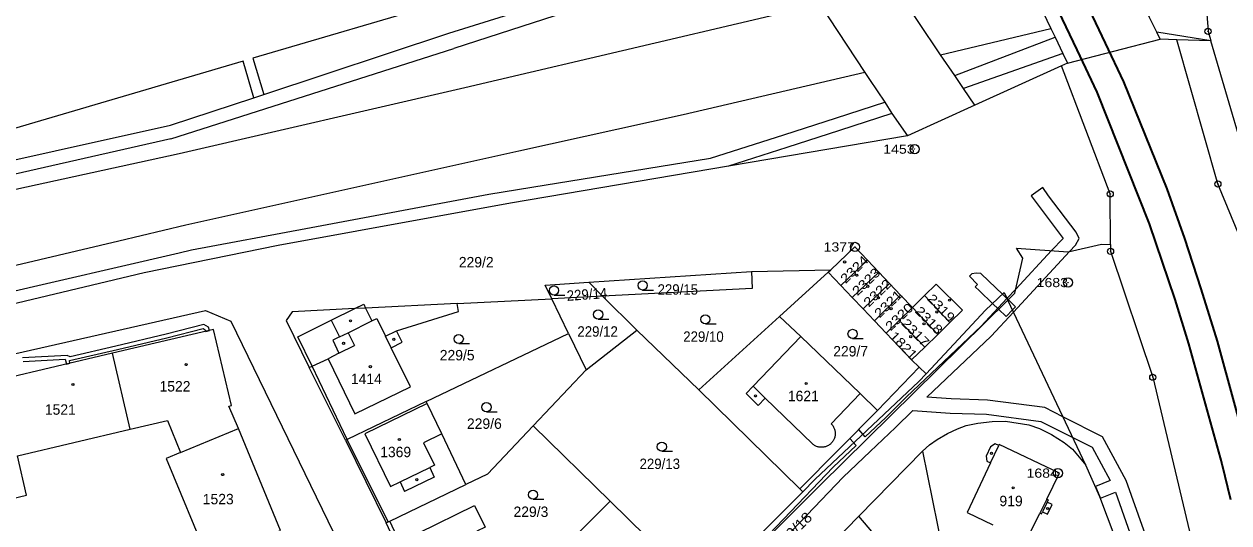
# Model space of a CAD drawing. Extents: x -679733 to -673243, y -1075091 to -1066557.
# Drawn here: x -675992.4 to -675795.7, y -1071602 to -1071520.5 of the extents above; entities that cross this region are included whole.
import ezdxf
from ezdxf.enums import TextEntityAlignment as Align

# ---------------------------------------------------------------- set-up
doc = ezdxf.new("R2010")
doc.units = 0
doc.header["$LTSCALE"] = 0.68
for name, color, linetype, lineweight in [('1', 7, 'Continuous', 25), ('13', 7, 'Continuous', 13), ('3', 7, 'Continuous', 25), ('4', 7, 'Continuous', 13), ('5', 7, 'Continuous', 25), ('6', 7, 'Continuous', 35), ('8', 7, 'Continuous', 25)]:
    doc.layers.add(name, color=color, linetype=linetype, lineweight=lineweight)
doc.layers.add('2', color=7, linetype='Continuous')

msp = doc.modelspace()

# ---------------------------------------------------------------- linework, layer by layer
at = {"layer": '1'}
for p, q in [((-675854.66, -1071559.03), (-675859, -1071563.2)), ((-675861.07, -1071561.03), (-675859, -1071563.2)), ((-675897.9, -1071564.92), (-675900.15, -1071562.66)), ((-675859, -1071563.2), (-675857.14, -1071565.16)), ((-675921.65, -1071566.11), (-675906.21, -1071565.34)), ((-675897.9, -1071564.92), (-675906.21, -1071565.34)), ((-675849.25, -1071564.74), (-675853.54, -1071568.95)), ((-675841.2, -1071569.22), (-675845.34, -1071564.8)), ((-675818.99, -1071592.52), (-675831.77, -1071565.57)), ((-675882.2, -1071580.25), (-675869, -1071568.25)), ((-675853.54, -1071568.95), (-675851.6, -1071570.98)), ((-675851.6, -1071570.98), (-675847.45, -1071575.35)), ((-675977.93, -1071574.24), (-675996.38, -1071578.57)), ((-675939.91, -1071588.47), (-675945.79, -1071576.58)), ((-675909.23, -1071586.08), (-675900.6, -1071576.95)), ((-675853.01, -1071583.58), (-675846.21, -1071576.54)), ((-675896.66, -1071598.42), (-675909.23, -1071586.08)), ((-675845.69, -1071590.25), (-675840.78, -1071614.39))]:
    msp.add_line(p, q, dxfattribs=at)
for points in [[(-675836.69, -1071505.46), (-675832.38, -1071505.2), (-675831.88, -1071506.24), (-675829.96, -1071510.26), (-675824.71, -1071521.21), (-675824.03, -1071522.63), (-675822.74, -1071525.31), (-675822, -1071526.86), (-675822.98, -1071527.31)], [(-675837.15, -1071533.74), (-675838.99, -1071531.01), (-675840.42, -1071528.88), (-675842.72, -1071525.48), (-675850.05, -1071514.58), (-675853.19, -1071509.92), (-675855.42, -1071506.6)], [(-676016.9, -1071547.75), (-675987.28, -1071541.17), (-675968.47, -1071537.02), (-675954.84, -1071532.51), (-675953.23, -1071531.98), (-675923, -1071521.98), (-675892.45, -1071512.39), (-675869.31, -1071507.45)], [(-675799.42, -1071515.63), (-675799.23, -1071518.87), (-675799.06, -1071521.66), (-675798.6, -1071523.24)], [(-675804.16, -1071523.03), (-675806.88, -1071522.93), (-675807.43, -1071521.79), (-675808.59, -1071519.4), (-675809.31, -1071517.91)], [(-675734.17, -1071838.14), (-675745.07, -1071784.11), (-675765.77, -1071682.53), (-675776.69, -1071629.6), (-675785.92, -1071587.32), (-675793.01, -1071557.34), (-675797.45, -1071546.6), (-675804.16, -1071523.03)], [(-675788.35, -1071555.28), (-675791.86, -1071546.18), (-675793.66, -1071540.05), (-675795.08, -1071535.25), (-675798.6, -1071523.24), (-675804.16, -1071523.03)], [(-675814.99, -1071556.47), (-675815.03, -1071548.22), (-675822.98, -1071527.31), (-675837.15, -1071533.74)], [(-675837.15, -1071533.74), (-675848.11, -1071538.72), (-675877.36, -1071543.69), (-675912.93, -1071549.73), (-675950.9, -1071556.66), (-675972.74, -1071561.14), (-676014.26, -1071571.02)], [(-675831.77, -1071565.57), (-675830.61, -1071564.43), (-675829.28, -1071558.72), (-675830.34, -1071557.08), (-675821.87, -1071557.66), (-675816.45, -1071556.43), (-675814.99, -1071556.47)], [(-675814.99, -1071556.47), (-675814.98, -1071557.6), (-675808.08, -1071578.16), (-675802.06, -1071603.35), (-675790.75, -1071659.46), (-675779.94, -1071713.34), (-675771.38, -1071755.76), (-675762.14, -1071796.42), (-675752.49, -1071841.88)], [(-675860.65, -1071560.63), (-675856.7, -1071556.88), (-675854.66, -1071559.03), (-675852.81, -1071560.99), (-675851.06, -1071562.83), (-675849.25, -1071564.74), (-675847.33, -1071566.77), (-675845.34, -1071564.8)], [(-675906.21, -1071565.34), (-675907.27, -1071563.14), (-675900.15, -1071562.66), (-675873.58, -1071560.89), (-675860.65, -1071560.63)], [(-675873.58, -1071560.89), (-675873.47, -1071563.69), (-675897.9, -1071564.92), (-675892.34, -1071570.5), (-675882.2, -1071580.25)], [(-675869, -1071568.25), (-675861.07, -1071561.03), (-675860.65, -1071560.63)], [(-675852.81, -1071560.99), (-675857.14, -1071565.16), (-675855.37, -1071567.02)], [(-675851.06, -1071562.83), (-675855.37, -1071567.02), (-675853.54, -1071568.95)], [(-675845.34, -1071564.8), (-675843.47, -1071562.95), (-675839.16, -1071567.22), (-675841.2, -1071569.22), (-675843.19, -1071571.17), (-675845.32, -1071573.26), (-675847.45, -1071575.35), (-675846.21, -1071576.54)], [(-675846.21, -1071576.54), (-675845.1, -1071577.61), (-675838.31, -1071570.35), (-675835.37, -1071567.23), (-675832.35, -1071564.34), (-675831.77, -1071565.57)], [(-675921.65, -1071566.11), (-675936.6, -1071566.86), (-675938.34, -1071566.95), (-675948.6, -1071567.47), (-675949.58, -1071568.92), (-675945.79, -1071576.58)], [(-675945.79, -1071576.58), (-675945.34, -1071576.37), (-675942.72, -1071575.15), (-675938.34, -1071584.12), (-675929.26, -1071579.75), (-675932.44, -1071573.34), (-675930.64, -1071572.45), (-675931.58, -1071570.57), (-675921.44, -1071567.45), (-675921.65, -1071566.11)], [(-675926.7, -1071582.15), (-675903.46, -1071571.03), (-675906.21, -1071565.34)], [(-675831.77, -1071565.57), (-675862.32, -1071595.73), (-675894.88, -1071628.17), (-675911.82, -1071645.32), (-675911.96, -1071645.47), (-675912.38, -1071645.9)], [(-676011.87, -1071581.65), (-676010.11, -1071577.99), (-675962.74, -1071567.26), (-675958.61, -1071569.02), (-675920.48, -1071647.57), (-675919.65, -1071652.44), (-675920, -1071652.79)], [(-675853.01, -1071583.58), (-675855.88, -1071580.82), (-675865.56, -1071571.54), (-675869, -1071568.25)], [(-675843.19, -1071571.17), (-675847.33, -1071566.77), (-675849.47, -1071568.88)], [(-675845.32, -1071573.26), (-675849.47, -1071568.88), (-675851.6, -1071570.98)], [(-675957.37, -1071586.56), (-675958.91, -1071582.87), (-675958.51, -1071582.8), (-675961.42, -1071570.37), (-675977.93, -1071574.24)], [(-675903.46, -1071571.03), (-675900.6, -1071576.95), (-675892.34, -1071570.5)], [(-675993.46, -1071591), (-675975.02, -1071586.67), (-675977.93, -1071574.24)], [(-675996.38, -1071578.57), (-675996.45, -1071578.27), (-676008.68, -1071581.15), (-676004.17, -1071600.29), (-675991.94, -1071597.41), (-675993.46, -1071591)], [(-675926.7, -1071582.15), (-675939.59, -1071588.32), (-675939.91, -1071588.47), (-675933.24, -1071601.95)], [(-675920.21, -1071595.68), (-675924.13, -1071587.42), (-675926.55, -1071582.46), (-675926.7, -1071582.15)], [(-675882.2, -1071580.25), (-675865.71, -1071596.42), (-675853.01, -1071583.58)], [(-675975.02, -1071586.67), (-675968.96, -1071585.25), (-675966.8, -1071590.47), (-675957.37, -1071586.56)], [(-675909.23, -1071586.08), (-675916.71, -1071594), (-675920.21, -1071595.68)], [(-675845.69, -1071590.25), (-675844.52, -1071589.23), (-675843.28, -1071588.35), (-675841.6, -1071587.37), (-675839.97, -1071586.6), (-675838.55, -1071586.06), (-675836.65, -1071585.68), (-675834.32, -1071585.37), (-675832.14, -1071585.35), (-675828.3, -1071585.95), (-675826.58, -1071586.56), (-675824.62, -1071587.52), (-675822.57, -1071588.81), (-675821.2, -1071589.94), (-675818.99, -1071592.52)], [(-675966.8, -1071590.47), (-675969.17, -1071591.45), (-675962.26, -1071608.09), (-675950.47, -1071603.19), (-675957.37, -1071586.56)], [(-675828.74, -1071604.89), (-675826.52, -1071600.37), (-675826.25, -1071600.5), (-675826.07, -1071600.14), (-675825.26, -1071600.54), (-675824.49, -1071598.97), (-675825.3, -1071598.57), (-675825.12, -1071598.21), (-675825.39, -1071598.08), (-675823.29, -1071593.82), (-675833.15, -1071589.18), (-675833.21, -1071589.32), (-675833.8, -1071589.04), (-675834.57, -1071589.51), (-675835.3, -1071591.04), (-675835.15, -1071591.89), (-675834.57, -1071592.17), (-675838.41, -1071600.27), (-675834.22, -1071602.27)], [(-675931.62, -1071678.07), (-675924.8, -1071671.12), (-675915.58, -1071661.71), (-675906.72, -1071652.25), (-675897.55, -1071642.97), (-675895.92, -1071641.31), (-675891.53, -1071636.88), (-675887.15, -1071632.45), (-675885.67, -1071630.95), (-675874.81, -1071619.96), (-675864.22, -1071609.24), (-675856.06, -1071600.88), (-675845.69, -1071590.25)], [(-675809.53, -1071616.74), (-675816.7, -1071597.7), (-675818.99, -1071592.52)], [(-675933.24, -1071601.95), (-675932.91, -1071601.79), (-675932.64, -1071601.66), (-675920.21, -1071595.68)], [(-675881.54, -1071613.27), (-675865.23, -1071596.89), (-675865.71, -1071596.42)], [(-675926.18, -1071607.06), (-675927.9, -1071603.57), (-675918.8, -1071599.11), (-675917.06, -1071602.66), (-675918.42, -1071603.32)], [(-675922.23, -1071624), (-675915.61, -1071617.37), (-675896.66, -1071598.42)], [(-675881.54, -1071613.27), (-675881.98, -1071612.85), (-675896.66, -1071598.42)], [(-675922.23, -1071624), (-675923.31, -1071621.75), (-675932.64, -1071601.66)], [(-675848.96, -1071624.39), (-675846.7, -1071622.19), (-675845.66, -1071621.18), (-675843.24, -1071618.82), (-675848.55, -1071613.37), (-675848.2, -1071613.02), (-675848.3, -1071612.91), (-675846.58, -1071611.18), (-675849.97, -1071608.07), (-675856.06, -1071600.88)], [(-675912.38, -1071645.9), (-675923.99, -1071621.69), (-675933.24, -1071601.95)]]:
    msp.add_lwpolyline(points, dxfattribs=at)
at = {"layer": '13'}
for points in [[(-675807.51, -1071608.83), (-675812.41, -1071595.05), (-675816.3, -1071587.88), (-675822.74, -1071584.62), (-675825.68, -1071583.13), (-675835.04, -1071581.92), (-675841.02, -1071581.71), (-675844.99, -1071581.44), (-675834.48, -1071571.45), (-675830.84, -1071567.53), (-675821.66, -1071557.61), (-675820.7, -1071556.58), (-675820.08, -1071555.52), (-675820.6, -1071554.49), (-675825.11, -1071548.52), (-675826.02, -1071547.2), (-675827.91, -1071548.52), (-675826.97, -1071549.86), (-675822.73, -1071555.48), (-675824.59, -1071557.47), (-675830.46, -1071563.79), (-675831.89, -1071565.32), (-675836.1, -1071569.85), (-675848.27, -1071581.38), (-675851.68, -1071584.72), (-675855.03, -1071587.9), (-675856.1, -1071586.7), (-675857.55, -1071588.17), (-675856.53, -1071589.32), (-675860.26, -1071592.87), (-675876.47, -1071609.82)], [(-675992.53, -1071575.59), (-675985.63, -1071575.21), (-675985.45, -1071576.01), (-675984.87, -1071575.87), (-675984.97, -1071575.45), (-675977.11, -1071573.64), (-675969.04, -1071571.71), (-675963.11, -1071570.22), (-675962.77, -1071570.41), (-675962.7, -1071570.67), (-675962.11, -1071570.53), (-675962.27, -1071570.01), (-675963.03, -1071569.58), (-675969.14, -1071571.11), (-675977.37, -1071573.08), (-675984.83, -1071574.81), (-675985.35, -1071574.6), (-675992.61, -1071574.99)], [(-675874.1, -1071610.67), (-675858.64, -1071594.49), (-675854.23, -1071590.3), (-675850.08, -1071586.38), (-675847.24, -1071583.59), (-675841.14, -1071584.01), (-675835.22, -1071584.22), (-675826.36, -1071585.37), (-675821.13, -1071588.01), (-675817.98, -1071589.6), (-675815.02, -1071595.05), (-675817.44, -1071596.04), (-675816.7, -1071597.7), (-675816.62, -1071597.92), (-675814.18, -1071596.93), (-675810.45, -1071607.45)]]:
    msp.add_lwpolyline(points, dxfattribs=at)
msp.add_lwpolyline([(-675832.02, -1071568.24), (-675831.01, -1071567.18), (-675830.49, -1071566.64), (-675831.69, -1071565.49), (-675831.9, -1071565.29), (-675832.62, -1071564.6), (-675834.85, -1071562.48), (-675836.14, -1071561.23), (-675836.91, -1071561.17), (-675837.62, -1071561.27), (-675838.01, -1071561.65), (-675836.68, -1071563), (-675837.08, -1071563.41), (-675836.39, -1071564.08), (-675834.23, -1071566.14), (-675833.27, -1071567.05)], close=True, dxfattribs=at)
at = {"layer": '3'}
for p, q in [((-675891.373, -1071563.92), (-675889.623, -1071563.92)), ((-675905.833, -1071564.74), (-675904.083, -1071564.74)), ((-675898.633, -1071568.67), (-675896.883, -1071568.67)), ((-675881.133, -1071569.46), (-675879.383, -1071569.46)), ((-675857.093, -1071571.84), (-675855.343, -1071571.84)), ((-675921.393, -1071572.66), (-675919.643, -1071572.66)), ((-675916.873, -1071583.8), (-675915.123, -1071583.8)), ((-675888.233, -1071590.26), (-675886.483, -1071590.26)), ((-675909.263, -1071598.11), (-675907.513, -1071598.11))]:
    msp.add_line(p, q, dxfattribs=at)
for centre in [(-675891.3729, -1071563.1698), (-675905.8329, -1071563.9898), (-675898.6329, -1071567.9198), (-675881.1329, -1071568.7098), (-675857.0929, -1071571.0898), (-675921.3929, -1071571.9098), (-675916.8729, -1071583.0498), (-675888.2329, -1071589.5098), (-675909.2629, -1071597.3598)]:
    msp.add_circle(centre, 0.75, dxfattribs=at)
at = {"layer": '4'}
for p, q in [((-675892.04, -1071514.69), (-675922.22, -1071524.46)), ((-675923.04, -1071516.66), (-675954.99, -1071526.05)), ((-675889.32, -1071523.57), (-675862.44, -1071517.25)), ((-675862.44, -1071517.25), (-675855.08, -1071528.41)), ((-675842.72, -1071525.48), (-675824.71, -1071521.21)), ((-675840.42, -1071528.88), (-675824.03, -1071522.63)), ((-675822, -1071526.86), (-675806.88, -1071522.93)), ((-675798.6, -1071523.24), (-675807.43, -1071521.79)), ((-675968.39, -1071539.22), (-675922.22, -1071524.46)), ((-675920.42, -1071530.83), (-675889.32, -1071523.57)), ((-675956.61, -1071526.52), (-676001.04, -1071539.62)), ((-675954.84, -1071532.51), (-675956.61, -1071526.52)), ((-675954.99, -1071526.05), (-675953.23, -1071531.98)), ((-675822.74, -1071525.31), (-675838.99, -1071531.01)), ((-675855.08, -1071528.41), (-675884.76, -1071535.3)), ((-675855.08, -1071528.41), (-675854.32, -1071529.54)), ((-675967.04, -1071541.6), (-675920.42, -1071530.83)), ((-675854.32, -1071529.54), (-675851.82, -1071533.23)), ((-675859.7, -1071535.77), (-675851.82, -1071533.23)), ((-675851.82, -1071533.23), (-675850.66, -1071535.1)), ((-675884.76, -1071535.3), (-675911.59, -1071541.24)), ((-675868.33, -1071538.55), (-675859.7, -1071535.77)), ((-675850.66, -1071535.1), (-675859.22, -1071537.85)), ((-675850.66, -1071535.1), (-675848.11, -1071538.72)), ((-675880.29, -1071542.39), (-675868.33, -1071538.55)), ((-675859.22, -1071537.85), (-675867.82, -1071540.62)), ((-675968.39, -1071539.22), (-675998.97, -1071546.15)), ((-675867.82, -1071540.62), (-675877.36, -1071543.69)), ((-676016.42, -1071552.38), (-675967.04, -1071541.6)), ((-675911.59, -1071541.24), (-675964.48, -1071553.01)), ((-675909.48, -1071547.14), (-675880.29, -1071542.39)), ((-675946.38, -1071553.87), (-675916.49, -1071548.28)), ((-675916.49, -1071548.28), (-675909.48, -1071547.14)), ((-675965.93, -1071553.33), (-675976.88, -1071555.92)), ((-675964.48, -1071553.01), (-675965.93, -1071553.33)), ((-675965.01, -1071557.35), (-675946.38, -1071553.87)), ((-675976.88, -1071555.92), (-676013.34, -1071564.52)), ((-676014.5, -1071568.8), (-675967.06, -1071557.82)), ((-675967.06, -1071557.82), (-675965.01, -1071557.35)), ((-675938.34, -1071566.95), (-675936.9, -1071566.25)), ((-675936.9, -1071566.25), (-675936.6, -1071566.86)), ((-675942.22, -1071568.83), (-675938.34, -1071566.95)), ((-675936.6, -1071566.86), (-675935.58, -1071568.98)), ((-675947.69, -1071571.56), (-675942.22, -1071568.83)), ((-675942.22, -1071568.83), (-675940.84, -1071571.57)), ((-675939.44, -1071570.89), (-675935.58, -1071568.98)), ((-675935.58, -1071568.98), (-675934.79, -1071568.59)), ((-675934.79, -1071568.59), (-675933.37, -1071571.45)), ((-675945.34, -1071576.37), (-675947.69, -1071571.56)), ((-675940.84, -1071571.57), (-675941.95, -1071572.12)), ((-675941.95, -1071572.12), (-675940.96, -1071574.22)), ((-675940.84, -1071571.57), (-675939.44, -1071570.89)), ((-675939.44, -1071570.89), (-675938.41, -1071572.98)), ((-675933.37, -1071571.45), (-675931.58, -1071570.57)), ((-675932.44, -1071573.34), (-675933.37, -1071571.45)), ((-675873.33, -1071579.64), (-675865.56, -1071571.54)), ((-675940.96, -1071574.22), (-675942.72, -1071575.15)), ((-675940.96, -1071574.22), (-675938.41, -1071572.98)), ((-675939.59, -1071588.32), (-675945.34, -1071576.37)), ((-675845.1, -1071577.61), (-675846.3, -1071578.89)), ((-675874.49, -1071580.85), (-675873.33, -1071579.64)), ((-675873.33, -1071579.64), (-675871.36, -1071581.56)), ((-675863.25, -1071594.89), (-675846.3, -1071578.89)), ((-675872.53, -1071582.76), (-675874.49, -1071580.85)), ((-675871.36, -1071581.56), (-675872.53, -1071582.76)), ((-675863.65, -1071589.06), (-675871.36, -1071581.56)), ((-675855.88, -1071580.82), (-675860.59, -1071585.77)), ((-675926.55, -1071582.46), (-675936.72, -1071587.42)), ((-675936.72, -1071587.42), (-675932.55, -1071595.99)), ((-675924.13, -1071587.42), (-675927.13, -1071588.88)), ((-675932.91, -1071601.79), (-675939.59, -1071588.32)), ((-675927.13, -1071588.88), (-675925.34, -1071592.54)), ((-675834.57, -1071592.17), (-675833.21, -1071589.32)), ((-675930.97, -1071595.24), (-675926.14, -1071592.93)), ((-675925.34, -1071592.54), (-675926.14, -1071592.93)), ((-675926.14, -1071592.93), (-675925.39, -1071594.47)), ((-675932.55, -1071595.99), (-675930.97, -1071595.24)), ((-675930.97, -1071595.24), (-675930.26, -1071596.85)), ((-675925.39, -1071594.47), (-675930.26, -1071596.85)), ((-675863.25, -1071594.89), (-675865.23, -1071596.89)), ((-675825.39, -1071598.08), (-675826.52, -1071600.37)), ((-675825.3, -1071598.57), (-675826.07, -1071600.14))]:
    msp.add_line(p, q, dxfattribs=at)
msp.add_lwpolyline([(-675860.59, -1071585.77), (-675860.499, -1071585.867), (-675860.414, -1071585.968), (-675860.335, -1071586.075), (-675860.262, -1071586.186), (-675860.196, -1071586.301), (-675860.137, -1071586.42), (-675860.085, -1071586.542), (-675860.041, -1071586.667), (-675860.003, -1071586.794), (-675859.974, -1071586.924), (-675859.952, -1071587.055), (-675859.938, -1071587.186), (-675859.931, -1071587.319), (-675859.933, -1071587.452), (-675859.942, -1071587.584), (-675859.959, -1071587.716), (-675859.984, -1071587.846), (-675860.017, -1071587.975), (-675860.057, -1071588.101), (-675860.104, -1071588.225), (-675860.159, -1071588.346), (-675860.221, -1071588.463), (-675860.289, -1071588.577), (-675860.364, -1071588.686), (-675860.446, -1071588.791), (-675860.533, -1071588.891), (-675860.626, -1071588.985), (-675860.725, -1071589.074), (-675860.829, -1071589.157), (-675860.937, -1071589.234), (-675861.05, -1071589.304), (-675861.166, -1071589.367), (-675861.286, -1071589.423), (-675861.41, -1071589.472), (-675861.536, -1071589.514), (-675861.664, -1071589.548), (-675861.794, -1071589.575), (-675861.925, -1071589.594), (-675862.057, -1071589.605), (-675862.19, -1071589.608), (-675862.323, -1071589.603), (-675862.455, -1071589.591), (-675862.586, -1071589.571), (-675862.716, -1071589.543), (-675862.844, -1071589.508), (-675862.969, -1071589.465), (-675863.092, -1071589.414), (-675863.211, -1071589.357), (-675863.327, -1071589.293), (-675863.44, -1071589.221), (-675863.547, -1071589.144), (-675863.65, -1071589.06)], dxfattribs=at)
at = {"layer": '5'}
for centre in [(-675858.3968, -1071559.3392), (-675856.4068, -1071561.5092), (-675854.6068, -1071563.3192), (-675852.8868, -1071565.2092), (-675841.2668, -1071565.5692), (-675850.8068, -1071566.9692), (-675843.3468, -1071567.5092), (-675939.0568, -1071568.9492), (-675845.4268, -1071569.4492), (-675931.9868, -1071571.9792), (-675847.5968, -1071571.5292), (-675940.1968, -1071572.6292), (-675965.9068, -1071576.0992), (-675935.8268, -1071576.4392), (-675984.3868, -1071579.3592), (-675864.6668, -1071579.1892), (-675872.9468, -1071581.2192), (-675931.0868, -1071588.3492), (-675834.4168, -1071590.5892), (-675959.9268, -1071594.0692), (-675928.2368, -1071594.8892), (-675830.8868, -1071596.2392), (-675825.2568, -1071599.5992)]:
    msp.add_circle(centre, 0.175, dxfattribs=at)
at = {"layer": '6'}
for p, q in [((-675824.81, -1071504.74), (-675815.86, -1071523.61)), ((-675829.46, -1071505.81), (-675820.49, -1071524.71)), ((-675820.49, -1071524.71), (-675817.21, -1071531.6)), ((-675815.86, -1071523.61), (-675812.88, -1071529.89)), ((-675812.88, -1071529.89), (-675805.78, -1071547.38)), ((-675817.21, -1071531.6), (-675808.69, -1071553.12)), ((-675805.78, -1071547.38), (-675802.9, -1071555.49)), ((-675808.69, -1071553.12), (-675804.47, -1071565.45)), ((-675802.9, -1071555.49), (-675800.26, -1071563.7)), ((-675800.26, -1071563.7), (-675797.56, -1071572.28)), ((-675804.47, -1071565.45), (-675802.23, -1071572.72)), ((-675797.56, -1071572.28), (-675792.31, -1071591.6)), ((-675802.23, -1071572.72), (-675796.82, -1071592.32)), ((-675796.82, -1071592.32), (-675795.39, -1071598.12))]:
    msp.add_line(p, q, dxfattribs=at)
at = {"layer": '8'}
for centre, radius in [((-675799.06, -1071521.6599), 0.5), ((-675799.06, -1071521.6599), 0.0303), ((-675846.96, -1071540.9098), 0.75), ((-675846.96, -1071540.9098), 0.03), ((-675797.45, -1071546.5999), 0.5), ((-675797.45, -1071546.5999), 0.0303), ((-675815.03, -1071548.2199), 0.5), ((-675815.03, -1071548.2199), 0.0303), ((-675856.7, -1071556.8798), 0.75), ((-675856.7, -1071556.8798), 0.03), ((-675814.98, -1071557.5999), 0.5), ((-675814.98, -1071557.5999), 0.0303), ((-675821.92, -1071562.6998), 0.75), ((-675821.92, -1071562.6998), 0.03), ((-675808.08, -1071578.1599), 0.5), ((-675808.08, -1071578.1599), 0.0303), ((-675823.57, -1071593.8298), 0.75), ((-675823.57, -1071593.8298), 0.03)]:
    msp.add_circle(centre, radius, dxfattribs=at)

# ---------------------------------------------------------------- texts
at = {"layer": '2'}
for s, p in [('229/2', (-675918.54, -1071560.22)), ('229/5', (-675921.65, -1071575.41)), ('229/7', (-675857.41, -1071574.769)), ('1414', (-675936.48, -1071579.29)), ('1522', (-675967.72, -1071580.499)), ('1621', (-675865.13, -1071582.08)), ('1521', (-675986.44, -1071584.29)), ('229/6', (-675917.21, -1071586.6)), ('1369', (-675931.69, -1071591.229)), ('1523', (-675960.66, -1071598.92)), ('919', (-675831.219, -1071599.229)), ('229/3', (-675909.61, -1071600.989))]:
    msp.add_text(s, height=1.7, dxfattribs=at).set_placement(p, align=Align.CENTER)
for s, height, rotation, width, p in [('2324', 1.5, 44, 1.2, (-675856.3015, -1071561.084)), ('2323', 1.5, 44, 1.2, (-675854.3615, -1071563.094)), ('2322', 1.5, 44, 1.2, (-675852.5215, -1071564.934)), ('229/14', 1.7, 4, 0.95, (-675900.4008, -1071565.4746)), ('2321', 1.5, 44, 1.2, (-675850.7615, -1071566.724)), ('2320', 1.5, 44, 1.2, (-675848.9515, -1071568.844)), ('2319', 1.5, 314, 1.2, (-675843.164, -1071567.3675)), ('2318', 1.5, 314, 1.2, (-675845.154, -1071569.3775)), ('2317', 1.5, 314, 1.2, (-675847.354, -1071571.3875)), ('1821', 1.5, 314, 1.2, (-675849.304, -1071573.4775))]:
    msp.add_text(s, height=height, rotation=rotation, dxfattribs=dict(at, width=width)).set_placement(p, align=Align.CENTER)
at = {"layer": '2', "width": 0.95}
for s, p in [('229/15', (-675885.629, -1071564.68)), ('229/12', (-675898.719, -1071571.54)), ('229/10', (-675881.439, -1071572.38)), ('229/13', (-675888.569, -1071593.16))]:
    msp.add_text(s, height=1.7, dxfattribs=at).set_placement(p, align=Align.CENTER)
at = {"layer": '2', "width": 1.1}
msp.add_text('229/18', height=1.7, rotation=45, dxfattribs=at).set_placement((-675868.948, -1071606.631))
at = {"layer": '8', "width": 1.15}
for s, p in [('1453', (-675846.959, -1071541.659)), ('1377', (-675856.699, -1071557.629)), ('1683', (-675821.919, -1071563.45)), ('1684', (-675823.569, -1071594.58))]:
    msp.add_text(s, height=1.5, dxfattribs=at).set_placement(p, align=Align.RIGHT)

doc.saveas('drawing.dxf')
